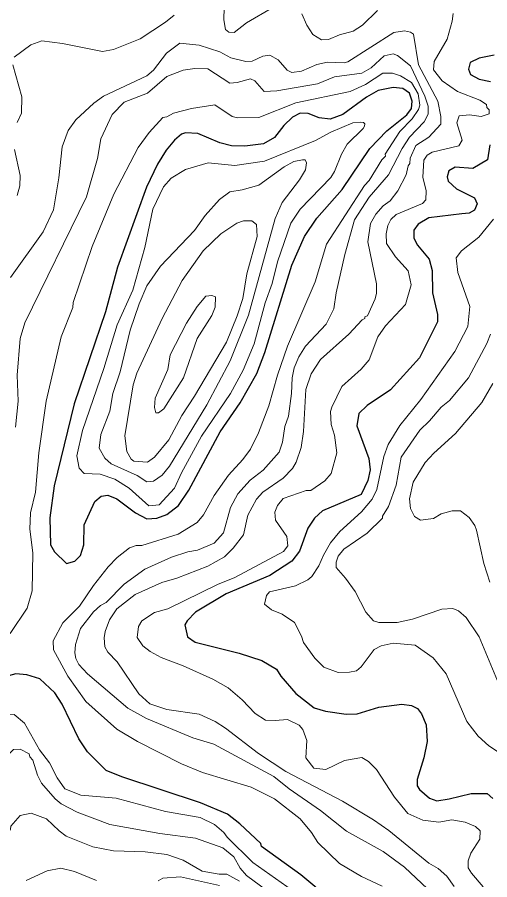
# Model space of a CAD drawing. Extents: x 598.3 to 623.2, y 6902.2 to 6930.1.
# Drawn here: x 617.569 to 618.452, y 6918.158 to 6919.771 of the extents above; entities that cross this region are included whole.
import ezdxf

# ---------------------------------------------------------------- set-up
doc = ezdxf.new("R2010")
doc.units = 0
doc.header["$LTSCALE"] = 0.032
doc.layers.add('1', color=7, linetype='Continuous', lineweight=25)
doc.layers.add('2', color=7, linetype='Continuous', lineweight=13)

msp = doc.modelspace()

# ---------------------------------------------------------------- linework, layer by layer
at = {"layer": '1'}
for points in [[(618.4603, 6919.7005), (618.432, 6919.6946), (618.4152, 6919.6868), (618.4121, 6919.6744), (618.416, 6919.6642), (618.432, 6919.6554), (618.4536, 6919.651)], [(618.4525, 6919.5329), (618.4481, 6919.5043), (618.4203, 6919.4885), (618.3872, 6919.4908), (618.3758, 6919.4838), (618.3724, 6919.4728), (618.3741, 6919.4645), (618.3896, 6919.4502), (618.4238, 6919.4335), (618.4285, 6919.4222), (618.4237, 6919.4105), (618.4136, 6919.405), (618.4001, 6919.4035), (618.3383, 6919.3961), (618.3184, 6919.3842), (618.31, 6919.3733), (618.3104, 6919.3578), (618.3168, 6919.3447), (618.3389, 6919.3186), (618.3447, 6919.2976), (618.3448, 6919.2556), (618.3545, 6919.2151), (618.3545, 6919.2013), (618.3207, 6919.1342), (618.2666, 6919.0742), (618.2228, 6919.045), (618.2071, 6919.0299), (618.2033, 6919.0073), (618.2258, 6918.9461), (618.2283, 6918.9245), (618.224, 6918.9049), (618.2118, 6918.8788), (618.1393, 6918.8481), (618.1241, 6918.8345), (618.1121, 6918.8158), (618.0963, 6918.7729), (618.0821, 6918.7539), (618.0411, 6918.7271), (617.9595, 6918.6927), (617.9019, 6918.6583), (617.8861, 6918.642), (617.8819, 6918.6351)], [(617.8819, 6918.6351), (617.8868, 6918.6126), (617.901, 6918.6022), (617.9835, 6918.5819), (618.0262, 6918.5679), (618.0536, 6918.5516), (618.0614, 6918.5388), (618.0892, 6918.5062), (618.1236, 6918.4794), (618.1449, 6918.4736), (618.1838, 6918.4677), (618.2042, 6918.4685), (618.2447, 6918.4807), (618.2879, 6918.4862), (618.3059, 6918.4838), (618.3172, 6918.4782), (618.3245, 6918.4685), (618.3333, 6918.4477), (618.3351, 6918.4167), (618.3287, 6918.3862), (618.3165, 6918.3457), (618.3165, 6918.3336), (618.321, 6918.3265), (618.3392, 6918.3107), (618.3531, 6918.3058), (618.3759, 6918.3091), (618.4173, 6918.3195), (618.4474, 6918.3195), (618.4579, 6918.3102)], [(618.2049, 6918.0789), (618.0991, 6918.1671), (618.0256, 6918.2205), (618.0238, 6918.226), (617.9848, 6918.2626), (617.9619, 6918.2806), (617.9115, 6918.3019), (617.7639, 6918.3502), (617.7349, 6918.3622), (617.7002, 6918.3974), (617.6836, 6918.4213), (617.6526, 6918.4866), (617.6387, 6918.5076), (617.6106, 6918.534), (617.5864, 6918.5414), (617.5661, 6918.5429), (617.5453, 6918.5374), (617.5163, 6918.5198), (617.5066, 6918.5074), (617.4672, 6918.4213), (617.4537, 6918.4008), (617.4181, 6918.3587), (617.3717, 6918.2302), (617.3427, 6918.1255)]]:
    msp.add_lwpolyline(points, dxfattribs=at)
msp.add_lwpolyline([(617.6867, 6918.7643), (617.6931, 6918.7842), (617.694, 6918.8217), (617.714, 6918.8657), (617.7253, 6918.8754), (617.738, 6918.8771), (617.7549, 6918.8703), (617.79, 6918.8442), (617.8108, 6918.8328), (617.8297, 6918.8343), (617.8484, 6918.8415), (617.8704, 6918.8579), (617.8892, 6918.8865), (617.948, 6918.9961), (617.9855, 6919.0499), (618.0163, 6919.105), (618.0318, 6919.1443), (618.0818, 6919.3074), (618.1056, 6919.3612), (618.1288, 6919.3956), (618.1761, 6919.4494), (618.2276, 6919.5259), (618.2598, 6919.5588), (618.2973, 6919.5889), (618.3059, 6919.6008), (618.3067, 6919.6142), (618.3019, 6919.6291), (618.2895, 6919.6379), (618.2717, 6919.6401), (618.2435, 6919.634), (618.2216, 6919.6218), (618.1771, 6919.5893), (618.1538, 6919.5808), (618.133, 6919.5831), (618.1125, 6919.5912), (618.0976, 6919.5919), (618.083, 6919.5846), (618.067, 6919.5691), (618.0497, 6919.5464), (618.0292, 6919.5344), (617.9944, 6919.53), (617.9695, 6919.5305), (617.9474, 6919.5365), (617.906, 6919.554), (617.8832, 6919.5548), (617.8758, 6919.5529), (617.8626, 6919.5412), (617.8471, 6919.5226), (617.8308, 6919.4965), (617.81, 6919.4535), (617.7563, 6919.3036), (617.7339, 6919.2204), (617.6753, 6919.0481), (617.6376, 6918.895), (617.6293, 6918.8347), (617.6308, 6918.7844), (617.6385, 6918.7712), (617.661, 6918.7495), (617.6766, 6918.754)], close=True, dxfattribs=at)
at = {"layer": '2'}
for points in [[(617.9561, 6919.814), (617.9547, 6919.7667), (617.9579, 6919.7485), (617.9644, 6919.7433), (617.9745, 6919.743), (617.9972, 6919.7608), (618.0463, 6919.7896)], [(618.3835, 6919.7785), (618.3821, 6919.7639), (618.3727, 6919.7306), (618.3484, 6919.6885), (618.3466, 6919.673), (618.3631, 6919.6523), (618.3915, 6919.6322), (618.4336, 6919.6164), (618.4457, 6919.6083), (618.4469, 6919.6026), (618.4508, 6919.5983), (618.4508, 6919.5906), (618.4363, 6919.5856), (618.4144, 6919.5888), (618.3948, 6919.5869), (618.3903, 6919.5741), (618.4005, 6919.5412), (618.3941, 6919.5306), (618.3442, 6919.5187), (618.3349, 6919.5131), (618.3287, 6919.504), (618.327, 6919.472), (618.3334, 6919.4463), (618.3323, 6919.4298), (618.3263, 6919.4231), (618.2769, 6919.4026), (618.2674, 6919.3933), (618.2613, 6919.3815), (618.2585, 6919.3659), (618.259, 6919.3479), (618.2756, 6919.3232), (618.2995, 6919.2971), (618.3052, 6919.2708), (618.2945, 6919.234), (618.2571, 6919.1944), (618.243, 6919.1738), (618.2265, 6919.1304), (618.2115, 6919.1131), (618.1758, 6919.0806), (618.1565, 6919.0422), (618.1546, 6919.0338), (618.1554, 6919.0093), (618.1619, 6918.9896), (618.166, 6918.9564), (618.1558, 6918.9178), (618.144, 6918.904), (618.1178, 6918.8862), (618.1091, 6918.8859), (618.066, 6918.871), (618.0554, 6918.8583), (618.0502, 6918.8457), (618.0515, 6918.8305), (618.0728, 6918.8003), (618.0743, 6918.7825), (618.0663, 6918.7721), (617.9757, 6918.7234), (617.9433, 6918.7105), (617.8503, 6918.6647), (617.8251, 6918.6578), (617.8015, 6918.6423), (617.7951, 6918.6316), (617.7929, 6918.6113), (617.8036, 6918.5955), (617.8174, 6918.5848), (617.8376, 6918.574), (617.8788, 6918.5582), (617.9342, 6918.533), (617.9629, 6918.5169), (617.9891, 6918.4948), (618.0136, 6918.4687), (618.0325, 6918.4565), (618.0511, 6918.4556), (618.0741, 6918.4579), (618.0955, 6918.4474), (618.1025, 6918.4391), (618.11, 6918.4184), (618.1085, 6918.3862), (618.1229, 6918.3668), (618.1457, 6918.3641), (618.1808, 6918.3811), (618.2128, 6918.3867), (618.2255, 6918.379), (618.2402, 6918.3642), (618.2741, 6918.3122), (618.2992, 6918.2819), (618.327, 6918.2694), (618.3567, 6918.2654), (618.3811, 6918.27), (618.4061, 6918.2654), (618.4253, 6918.2573), (618.4339, 6918.2494), (618.4338, 6918.2338), (618.4168, 6918.2075)], [(618.1006, 6919.7777), (618.1099, 6919.7567), (618.1212, 6919.7388), (618.1375, 6919.7289), (618.1508, 6919.7297), (618.1709, 6919.7381), (618.1964, 6919.7451), (618.2141, 6919.7562), (618.2424, 6919.7842)], [(617.5629, 6919.6965), (617.5939, 6919.72), (617.6144, 6919.7272), (617.6533, 6919.7224), (617.7279, 6919.7071), (617.7488, 6919.7109), (617.7982, 6919.7307), (617.8459, 6919.7619), (617.8618, 6919.7753)], [(617.5562, 6919.2842), (617.6173, 6919.3697), (617.6366, 6919.4113), (617.6463, 6919.4712), (617.6527, 6919.5292), (617.6639, 6919.5595), (617.6779, 6919.5793), (617.7119, 6919.6108), (617.7302, 6919.6235), (617.8107, 6919.662), (617.8231, 6919.6726), (617.8479, 6919.7039), (617.8727, 6919.723), (617.9088, 6919.7193), (617.9472, 6919.7065), (617.9679, 6919.6955), (617.9962, 6919.6884), (618.0079, 6919.6892), (618.0278, 6919.6982), (618.0406, 6919.7004), (618.0563, 6919.6918), (618.0732, 6919.6721), (618.0819, 6919.6682), (618.0998, 6919.6704), (618.1289, 6919.6828), (618.1487, 6919.6875), (618.1801, 6919.686), (618.1868, 6919.6877), (618.2727, 6919.7426), (618.2927, 6919.7458), (618.3042, 6919.7434), (618.3093, 6919.7396), (618.3191, 6919.6822), (618.3547, 6919.6142), (618.3609, 6919.5856), (618.3608, 6919.5716), (618.3384, 6919.5467), (618.3141, 6919.5311), (618.3033, 6919.5079), (618.3027, 6919.4977), (618.2995, 6919.4933), (618.296, 6919.4766), (618.2802, 6919.4466), (618.2658, 6919.4282), (618.2525, 6919.4187), (618.2389, 6919.4028), (618.2289, 6919.3852), (618.2242, 6919.3515), (618.2404, 6919.2729), (618.2405, 6919.2552), (618.2381, 6919.2446), (618.2233, 6919.2126), (618.2188, 6919.2108), (618.2183, 6919.2075), (618.2136, 6919.2051), (618.1885, 6919.1784), (618.1355, 6919.131), (618.1179, 6919.1042)], [(618.3355, 6918.1411), (618.2928, 6918.1813), (618.2528, 6918.2109), (618.184, 6918.2486), (618.1357, 6918.2873), (618.0772, 6918.328), (618.0483, 6918.3512), (617.9359, 6918.4114), (617.8971, 6918.4235), (617.8105, 6918.4598), (617.7755, 6918.479), (617.7002, 6918.5431), (617.6838, 6918.5604), (617.6781, 6918.572), (617.6761, 6918.5825), (617.6774, 6918.5981), (617.6872, 6918.6282), (617.7113, 6918.659), (617.724, 6918.671), (617.7349, 6918.6769), (617.7687, 6918.7107), (617.8071, 6918.7387), (617.8569, 6918.7611), (617.8876, 6918.7711), (617.9055, 6918.7744), (617.9366, 6918.7875), (617.954, 6918.8072), (617.9676, 6918.8546), (617.9813, 6918.8797), (618.0044, 6918.9052), (618.0285, 6918.9244), (618.0585, 6918.958), (618.0647, 6918.9766), (618.0687, 6919.0057), (618.076, 6919.0254), (618.0817, 6919.0673), (618.0826, 6919.0969), (618.0864, 6919.1156), (618.0949, 6919.1361), (618.1074, 6919.1558), (618.1463, 6919.1969), (618.1608, 6919.2256), (618.1651, 6919.2556), (618.1809, 6919.3274), (618.1989, 6919.3923), (618.2267, 6919.435), (618.2626, 6919.4766), (618.2883, 6919.526), (618.3021, 6919.5469), (618.3293, 6919.5757), (618.3367, 6919.5899), (618.3367, 6919.605), (618.3306, 6919.6235), (618.304, 6919.6804), (618.2794, 6919.6995), (618.2713, 6919.7028), (618.2544, 6919.699), (618.2306, 6919.6764), (618.2132, 6919.6664), (618.1619, 6919.66), (618.1302, 6919.6468), (618.054, 6919.6334), (618.03, 6919.6327), (618.0129, 6919.6526), (618.0048, 6919.656), (617.9796, 6919.6493)], [(617.5686, 6919.5745), (617.5766, 6919.5921), (617.5772, 6919.6222), (617.5605, 6919.682)], [(617.5557, 6918.6185), (617.587, 6918.6658), (617.5968, 6918.6984), (617.5977, 6918.7692), (617.592, 6918.814), (617.5935, 6918.8441), (617.6026, 6918.8832), (617.609, 6918.9564), (617.6224, 6919.0529), (617.651, 6919.1738), (617.6726, 6919.2286), (617.6731, 6919.238), (617.7084, 6919.3425), (617.7491, 6919.4402), (617.7945, 6919.5276), (617.8155, 6919.5556), (617.841, 6919.5836), (617.8485, 6919.5848), (617.8608, 6919.592), (617.8945, 6919.6009), (617.9383, 6919.6075), (617.9706, 6919.5854), (617.9803, 6919.5832), (618.0206, 6919.584), (618.0893, 6919.6115), (618.1912, 6919.6326), (618.2198, 6919.6453), (618.2523, 6919.6666), (618.27, 6919.6666), (618.2855, 6919.6618), (618.3055, 6919.6494), (618.3182, 6919.628), (618.3212, 6919.6066)], [(617.9796, 6919.6493), (617.9658, 6919.6481), (617.9252, 6919.6746), (617.9006, 6919.6754), (617.8786, 6919.6721), (617.8484, 6919.6606), (617.8123, 6919.6295), (617.7686, 6919.6122), (617.7461, 6919.5894), (617.7252, 6919.5441), (617.7188, 6919.5068), (617.6982, 6919.4351), (617.5829, 6919.2), (617.5739, 6919.1702), (617.5686, 6919.1021), (617.5701, 6919.0529), (617.5653, 6919.0046)], [(618.3212, 6919.6066), (618.3187, 6919.5988), (618.3072, 6919.5813), (618.284, 6919.5577), (618.2566, 6919.5154), (618.2569, 6919.5115), (618.2501, 6919.5045), (618.2268, 6919.466), (618.2178, 6919.4568), (618.147, 6919.3471), (618.1254, 6919.2763), (618.074, 6919.1558), (618.0551, 6919.1018), (618.0392, 6919.0442), (618.0197, 6918.9939), (618.0047, 6918.9637), (617.9907, 6918.9439), (617.9635, 6918.9145), (617.937, 6918.8767), (617.9168, 6918.8403), (617.9052, 6918.8263), (617.8694, 6918.8047), (617.8014, 6918.7835), (617.7911, 6918.7833), (617.7782, 6918.7786), (617.7556, 6918.7607), (617.7384, 6918.7435), (617.7109, 6918.7081), (617.6852, 6918.6695), (617.6537, 6918.6386), (617.6357, 6918.6048), (617.6366, 6918.5881), (617.6635, 6918.539), (617.6966, 6918.4917), (617.755, 6918.4397), (617.7934, 6918.4163), (617.8758, 6918.3751), (617.9147, 6918.3584), (618.0057, 6918.3313), (618.0499, 6918.3092), (618.0975, 6918.2721), (618.1186, 6918.2463), (618.1304, 6918.2278), (618.1713, 6918.1886), (618.2123, 6918.164), (618.2512, 6918.1462)], [(617.5686, 6919.4376), (617.5733, 6919.4558), (617.5741, 6919.4755), (617.5637, 6919.5238)], [(618.4591, 6919.3934), (618.4314, 6919.3597), (618.3994, 6919.3342), (618.3894, 6919.3213), (618.3927, 6919.2936), (618.4151, 6919.23), (618.4112, 6919.1927), (618.3865, 6919.1463), (618.3231, 6919.0565), (618.2841, 6919.0074), (618.2624, 6918.9723), (618.2543, 6918.9499), (618.2411, 6918.8881), (618.2321, 6918.8697), (618.2122, 6918.8459), (618.1717, 6918.8094), (618.1545, 6918.7884), (618.1411, 6918.7653), (618.1326, 6918.7451), (618.1197, 6918.7252), (618.1119, 6918.7189), (618.0888, 6918.7079), (618.0403, 6918.6965), (618.0345, 6918.6896), (618.0307, 6918.6735), (618.0437, 6918.6629), (618.0642, 6918.6549), (618.0872, 6918.6393), (618.1003, 6918.6139), (618.1036, 6918.6015), (618.1248, 6918.5727), (618.1421, 6918.5555), (618.1688, 6918.5456), (618.1901, 6918.546), (618.2028, 6918.549), (618.2116, 6918.5564), (618.236, 6918.5885), (618.2493, 6918.5955), (618.2713, 6918.6004), (618.3126, 6918.597), (618.3462, 6918.573), (618.3704, 6918.5434), (618.4094, 6918.4542), (618.4306, 6918.4263), (618.4502, 6918.4085), (618.4684, 6918.3964)], [(618.3076, 6918.6457), (618.279, 6918.6393), (618.2447, 6918.6393), (618.235, 6918.6426), (618.2204, 6918.6588), (618.2003, 6918.6973), (618.1822, 6918.7224), (618.1651, 6918.7422), (618.1651, 6918.7522), (618.1684, 6918.7631), (618.1793, 6918.7764), (618.223, 6918.8064), (618.2515, 6918.8341), (618.2518, 6918.8382), (618.2626, 6918.8563), (618.2769, 6918.8962), (618.2866, 6918.9485), (618.3212, 6918.9992), (618.3397, 6919.0163), (618.3612, 6919.0417), (618.3765, 6919.0547), (618.4122, 6919.0971), (618.4466, 6919.1612), (618.4534, 6919.1782)], [(618.1179, 6919.1042), (618.1082, 6919.0747), (618.1036, 6918.9966), (618.0994, 6918.9666), (618.0903, 6918.9389), (618.083, 6918.927), (618.0657, 6918.909), (618.0278, 6918.8831), (618.0158, 6918.8701), (617.9995, 6918.8402), (617.9917, 6918.803), (617.9726, 6918.7781), (617.9562, 6918.762), (617.9249, 6918.7443), (617.867, 6918.7218), (617.8391, 6918.7141), (617.7893, 6918.6917), (617.7549, 6918.6645), (617.7412, 6918.6439), (617.7329, 6918.6226), (617.7312, 6918.6103), (617.7327, 6918.5937), (617.7382, 6918.5838), (617.7556, 6918.5654), (617.7959, 6918.5058), (617.8168, 6918.4873), (617.8481, 6918.4765), (617.9088, 6918.4678), (617.9387, 6918.4538), (617.9579, 6918.4417), (618.0196, 6918.3939), (618.0705, 6918.3603), (618.1767, 6918.3048), (618.2347, 6918.2701), (618.2636, 6918.2501), (618.3384, 6918.1893), (618.3559, 6918.1788), (618.3719, 6918.1646), (618.3858, 6918.1451)], [(618.4523, 6918.7149), (618.4408, 6918.7496), (618.4273, 6918.8116), (618.4239, 6918.8207), (618.4138, 6918.8357), (618.3975, 6918.848), (618.3821, 6918.8481), (618.3615, 6918.8426), (618.3467, 6918.8336), (618.3227, 6918.8305), (618.3111, 6918.8376), (618.3036, 6918.8524), (618.3023, 6918.8705), (618.309, 6918.9018), (618.3314, 6918.9384), (618.3474, 6918.9559), (618.3883, 6918.9928), (618.4371, 6919.0504), (618.4577, 6919.0863)], [(618.4697, 6918.5229), (618.4324, 6918.6124), (618.408, 6918.6487), (618.3937, 6918.6609), (618.3833, 6918.6651), (618.3624, 6918.6643), (618.3076, 6918.6457)], [(618.0936, 6918.1303), (618.0093, 6918.1904), (617.9613, 6918.2376), (617.955, 6918.2463), (617.9374, 6918.2614), (617.9107, 6918.2743), (617.8459, 6918.2856), (617.7537, 6918.3107), (617.6878, 6918.3163), (617.6573, 6918.3281), (617.6431, 6918.3487), (617.6291, 6918.3764), (617.6104, 6918.4012), (617.5822, 6918.4507), (617.5626, 6918.4668), (617.5506, 6918.4662), (617.5319, 6918.4432), (617.4914, 6918.3433), (617.4509, 6918.2705), (617.4326, 6918.2165), (617.4223, 6918.199), (617.3927, 6918.1331)], [(617.4592, 6918.1528), (617.4877, 6918.2308), (617.5076, 6918.2691), (617.5256, 6918.2953), (617.5425, 6918.3464), (617.5497, 6918.39), (617.5617, 6918.4018), (617.5743, 6918.4021), (617.5909, 6918.3933), (617.592, 6918.3878), (617.5976, 6918.3818), (617.6066, 6918.3535), (617.614, 6918.3387), (617.6394, 6918.3094), (617.6508, 6918.3003), (617.6804, 6918.2842), (617.7416, 6918.2614), (617.8353, 6918.2444)], [(617.9842, 6918.1554), (617.9604, 6918.1682), (617.9464, 6918.1683), (617.9141, 6918.1739), (617.8788, 6918.1947), (617.8481, 6918.2054), (617.8079, 6918.2102), (617.7489, 6918.212), (617.71, 6918.2195), (617.6603, 6918.2397), (617.6468, 6918.2493), (617.6235, 6918.2717), (617.5944, 6918.2823), (617.5738, 6918.2784), (617.5564, 6918.2585), (617.5563, 6918.2526), (617.5532, 6918.2483), (617.553, 6918.2336), (617.5123, 6918.121)], [(617.8353, 6918.2444), (617.9019, 6918.236), (617.953, 6918.2175), (617.9738, 6918.2007), (617.9857, 6918.1798), (617.9973, 6918.1658), (618.0471, 6918.1291)], [(618.4168, 6918.2075), (618.412, 6918.1935), (618.412, 6918.1806), (618.418, 6918.1703), (618.4395, 6918.1447)], [(617.5855, 6918.1568), (617.6246, 6918.1747), (617.65, 6918.1796), (617.6757, 6918.1732), (617.7166, 6918.1569)], [(617.832, 6918.1562), (617.8406, 6918.1608), (617.874, 6918.1633), (617.9468, 6918.1471)]]:
    msp.add_lwpolyline(points, dxfattribs=at)
for points in [[(617.8835, 6919.4868), (617.9253, 6919.4989), (617.9753, 6919.4941), (618.0307, 6919.5022), (618.126, 6919.5409), (618.1549, 6919.5562), (618.1961, 6919.5735), (618.2107, 6919.5749), (618.2161, 6919.5742), (618.2186, 6919.5717), (618.2181, 6919.5677), (618.2151, 6919.5629), (618.1853, 6919.5337), (618.1746, 6919.5154), (618.1621, 6919.4825), (618.155, 6919.4717), (618.0973, 6919.4125), (618.08, 6919.3862), (618.0551, 6919.3139), (618.0453, 6919.2734), (618.032, 6919.2371), (618.0115, 6919.1607), (617.9909, 6919.111), (617.9674, 6919.0673), (617.9132, 6918.988), (617.8756, 6918.9191), (617.8625, 6918.8902), (617.8339, 6918.8595), (617.8147, 6918.8571), (617.7777, 6918.8906), (617.7509, 6918.9071), (617.7237, 6918.9168), (617.6939, 6918.9176), (617.6841, 6918.928), (617.6803, 6918.9512), (617.6905, 6918.9986), (617.7304, 6919.1144), (617.7555, 6919.1957), (617.7849, 6919.261), (617.8072, 6919.3406), (617.8219, 6919.4126), (617.8423, 6919.454), (617.8563, 6919.4702)], [(617.9467, 6919.4302), (617.9658, 6919.4447), (617.9893, 6919.4485), (618.0203, 6919.4573), (618.0677, 6919.4915), (618.0858, 6919.5013), (618.1017, 6919.5049), (618.1067, 6919.5045), (618.1097, 6919.4992), (618.1076, 6919.4861), (618.0966, 6919.4669), (618.0642, 6919.4247), (618.051, 6919.3948), (618.001, 6919.2141), (617.9666, 6919.1288), (617.9229, 6919.0462), (617.8533, 6918.9313), (617.8393, 6918.9149), (617.8235, 6918.9037), (617.8108, 6918.9024), (617.793, 6918.9144), (617.7442, 6918.9358), (617.7324, 6918.9464), (617.7215, 6918.9655), (617.7249, 6918.9908), (617.7415, 6919.0342), (617.7474, 6919.0678), (617.7611, 6919.1078), (617.7798, 6919.186), (617.7963, 6919.2351), (617.8108, 6919.2688), (617.8366, 6919.3057), (617.9, 6919.3723), (617.9199, 6919.4002)], [(617.9491, 6919.3663), (617.9792, 6919.3861), (617.9918, 6919.3903), (618.007, 6919.3904), (618.0161, 6919.3837), (618.0169, 6919.3609), (617.9976, 6919.2912), (617.9902, 6919.2454), (617.9801, 6919.2126), (617.9598, 6919.1636), (617.9003, 6919.0624), (617.8766, 6919.0265), (617.852, 6918.9807), (617.8251, 6918.9486), (617.8123, 6918.9391), (617.7863, 6918.9412), (617.7817, 6918.9449), (617.7734, 6918.959), (617.77, 6918.9885), (617.7855, 6919.084), (617.7924, 6919.1055), (617.8395, 6919.2081), (617.8769, 6919.2791), (617.9161, 6919.3341)], [(617.9322, 6919.2137), (617.9384, 6919.2292), (617.9392, 6919.2484), (617.9326, 6919.2511), (617.9212, 6919.2493), (617.9052, 6919.2302), (617.8853, 6919.1992), (617.8543, 6919.14), (617.8502, 6919.1123), (617.8265, 6919.0585), (617.8252, 6919.0414), (617.8277, 6919.0312), (617.8327, 6919.0313), (617.8427, 6919.0391), (617.8796, 6919.0971), (617.905, 6919.1706)]]:
    msp.add_lwpolyline(points, close=True, dxfattribs=at)

doc.saveas('drawing.dxf')
